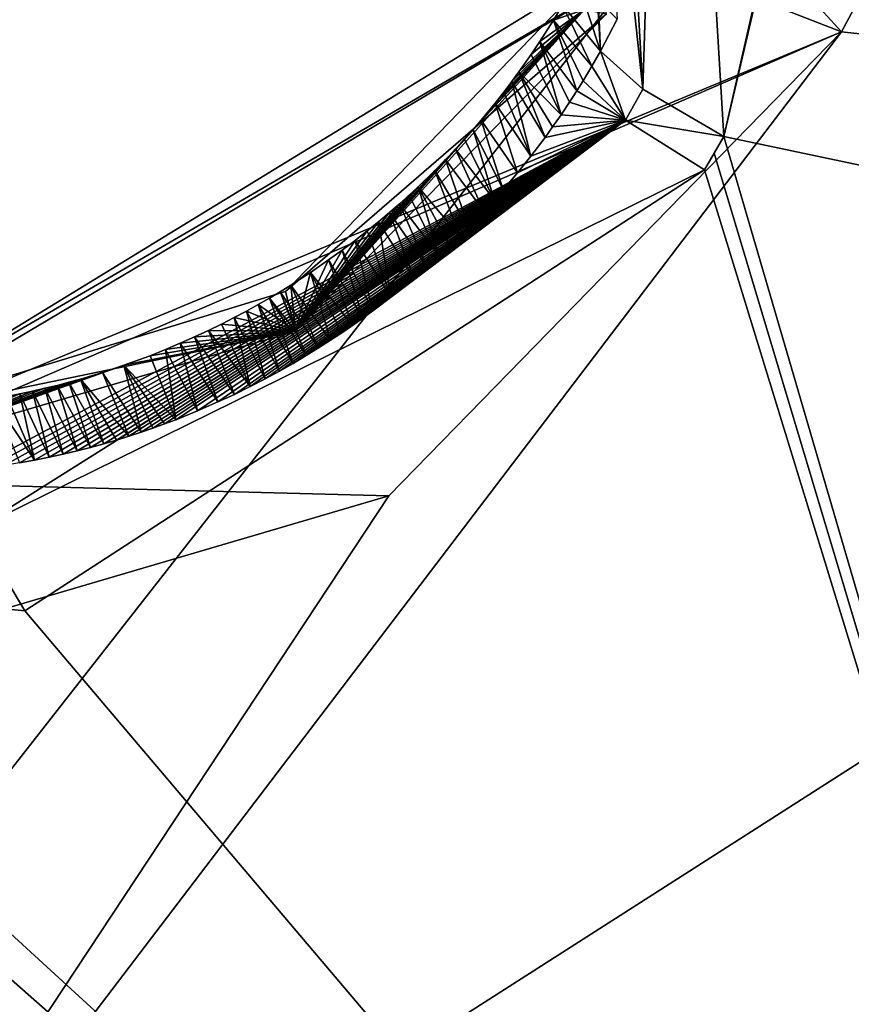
# Model space of a CAD drawing. Header units: millimetres. Extents: x -147 to 294, y -82 to 275.
# Tile 362 of 609: x 256.61 to 258.8, y 183.65 to 186.24. Entities that reach past the tile are written whole.
import ezdxf

# ---------------------------------------------------------------- set-up
doc = ezdxf.new("R2010")
doc.units = ezdxf.units.MM
doc.header["$LTSCALE"] = 67.506716
for name, color, linetype in [('1949', 7, 'CONTINUOUS'), ('1965', 7, 'CONTINUOUS'), ('2826', 7, 'CONTINUOUS'), ('3610', 7, 'CONTINUOUS'), ('3611', 7, 'CONTINUOUS'), ('3612', 7, 'CONTINUOUS'), ('3616', 7, 'CONTINUOUS'), ('3617', 7, 'CONTINUOUS'), ('3618', 7, 'CONTINUOUS'), ('3619', 7, 'CONTINUOUS'), ('3620', 7, 'CONTINUOUS'), ('3621', 7, 'CONTINUOUS'), ('751', 7, 'CONTINUOUS'), ('754', 7, 'CONTINUOUS'), ('807', 7, 'CONTINUOUS'), ('931', 7, 'CONTINUOUS')]:
    doc.layers.add(name, color=color, linetype=linetype)

msp = doc.modelspace()

# ---------------------------------------------------------------- linework, layer by layer
at = {"layer": '1949', "linetype": 'CONTINUOUS'}
for points in [[(258.8351, 186.3281, -23.2566), (261.3815, 185.9253, -24.0055), (258.771, 186.208, -23.281), (258.8351, 186.3281, -23.2566)], [(261.3815, 185.9253, -24.0055), (255.8713, 182.4011, -23.8876), (258.771, 186.208, -23.281), (261.3815, 185.9253, -24.0055)], [(258.771, 186.208, -23.281), (255.8713, 182.4011, -23.8876), (257.5805, 184.9874, -23.4077), (258.771, 186.208, -23.281)], [(255.8713, 182.4011, -23.8876), (261.3815, 185.9253, -24.0055), (262.0444, 183.2733, -25.0806), (255.8713, 182.4011, -23.8876)], [(257.5805, 184.9874, -23.4077), (255.8713, 182.4011, -23.8876), (255.9725, 184.5147, -23.1982), (257.5805, 184.9874, -23.4077)]]:
    msp.add_3dface(points, dxfattribs=at)
at = {"layer": '1965', "linetype": 'CONTINUOUS'}
for points in [[(258.4621, 185.9325, -20.8208), (262.3185, 185.1192, -22.0165), (259.5432, 190.676, -19.5829), (258.4621, 185.9325, -20.8208)], [(258.7486, 187.1583, -20.4911), (258.4621, 185.9325, -20.8208), (259.5432, 190.676, -19.5829), (258.7486, 187.1583, -20.4911)]]:
    msp.add_3dface(points, dxfattribs=at)
at = {"layer": '2826', "linetype": 'CONTINUOUS'}
for points in [[(259.9856, 180.7178, -22.9592), (258.4621, 185.9325, -20.8208), (258.4368, 185.8882, -20.8294), (259.9856, 180.7178, -22.9592)], [(262.3185, 185.1192, -22.0165), (258.4621, 185.9325, -20.8208), (259.9856, 180.7178, -22.9592), (262.3185, 185.1192, -22.0165)], [(258.4107, 185.8444, -20.8377), (259.9856, 180.7178, -22.9592), (258.4368, 185.8882, -20.8294), (258.4107, 185.8444, -20.8377)], [(256.6232, 184.6845, -20.8118), (259.9856, 180.7178, -22.9592), (258.4107, 185.8444, -20.8377), (256.6232, 184.6845, -20.8118)], [(248.6554, 183.1772, -19.6641), (259.9856, 180.7178, -22.9592), (254.5645, 185.4962, -20.1), (248.6554, 183.1772, -19.6641)], [(254.5645, 185.4962, -20.1), (259.9856, 180.7178, -22.9592), (255.5427, 184.7906, -20.5384), (254.5645, 185.4962, -20.1)], [(255.5427, 184.7906, -20.5384), (259.9856, 180.7178, -22.9592), (256.6232, 184.6845, -20.8118), (255.5427, 184.7906, -20.5384)]]:
    msp.add_3dface(points, dxfattribs=at)
at = {"layer": '3610', "linetype": 'CONTINUOUS'}
for points in [[(258.3192, 188.3194, -20.0259), (258.1251, 188.2141, -20.1166), (258.2491, 186.0566, -20.8409), (258.3192, 188.3194, -20.0259)], [(258.4621, 185.9325, -20.8208), (258.3192, 188.3194, -20.0259), (258.2491, 186.0566, -20.8409), (258.4621, 185.9325, -20.8208)], [(258.4621, 185.9325, -20.8208), (258.7486, 187.1583, -20.4911), (258.3192, 188.3194, -20.0259), (258.4621, 185.9325, -20.8208)], [(258.1251, 188.2141, -20.1166), (258.0154, 188.2277, -20.3176), (258.2491, 186.0566, -20.8409), (258.1251, 188.2141, -20.1166)], [(258.2491, 186.0566, -20.8409), (258.0154, 188.2277, -20.3176), (258.1371, 186.1569, -21.0347), (258.2491, 186.0566, -20.8409)], [(258.1371, 186.1569, -21.0347), (258.0154, 188.2277, -20.3176), (258.0491, 188.1826, -20.3405), (258.1371, 186.1569, -21.0347)], [(258.1812, 186.2412, -21.0171), (258.1371, 186.1569, -21.0347), (258.0491, 188.1826, -20.3405), (258.1812, 186.2412, -21.0171)]]:
    msp.add_3dface(points, dxfattribs=at)
at = {"layer": '3611', "linetype": 'CONTINUOUS'}
for points in [[(258.2027, 185.975, -20.856), (258.1371, 186.1569, -21.0347), (258.1148, 186.1176, -21.0425), (258.2027, 185.975, -20.856)], [(258.2491, 186.0566, -20.8409), (258.1371, 186.1569, -21.0347), (258.2027, 185.975, -20.856), (258.2491, 186.0566, -20.8409)], [(258.0916, 186.0788, -21.0499), (258.2027, 185.975, -20.856), (258.1148, 186.1176, -21.0425), (258.0916, 186.0788, -21.0499)], [(258.4621, 185.9325, -20.8208), (258.2491, 186.0566, -20.8409), (258.2027, 185.975, -20.856), (258.4621, 185.9325, -20.8208)], [(258.4107, 185.8444, -20.8377), (258.4621, 185.9325, -20.8208), (258.2027, 185.975, -20.856), (258.4107, 185.8444, -20.8377)], [(258.4621, 185.9325, -20.8208), (258.4107, 185.8444, -20.8377), (258.4368, 185.8882, -20.8294), (258.4621, 185.9325, -20.8208)]]:
    msp.add_3dface(points, dxfattribs=at)
at = {"layer": '3612', "linetype": 'CONTINUOUS'}
for points in [[(258.2027, 185.975, -20.856), (258.0916, 186.0788, -21.0499), (258.0752, 186.0525, -21.0548), (258.2027, 185.975, -20.856)], [(258.0562, 186.023, -21.0601), (258.2027, 185.975, -20.856), (258.0752, 186.0525, -21.0548), (258.0562, 186.023, -21.0601)], [(258.0338, 185.9894, -21.0659), (258.2027, 185.975, -20.856), (258.0562, 186.023, -21.0601), (258.0338, 185.9894, -21.0659)], [(258.0115, 185.9575, -21.0712), (258.2027, 185.975, -20.856), (258.0338, 185.9894, -21.0659), (258.0115, 185.9575, -21.0712)], [(256.4941, 184.9002, -20.8085), (258.2027, 185.975, -20.856), (256.4845, 185.0559, -21.0045), (256.4941, 184.9002, -20.8085)], [(256.4845, 185.0559, -21.0045), (258.2027, 185.975, -20.856), (256.527, 185.0611, -21.013), (256.4845, 185.0559, -21.0045)], [(258.4107, 185.8444, -20.8377), (258.2027, 185.975, -20.856), (256.4941, 184.9002, -20.8085), (258.4107, 185.8444, -20.8377)], [(256.527, 185.0611, -21.013), (258.2027, 185.975, -20.856), (256.5684, 185.067, -21.021), (256.527, 185.0611, -21.013)], [(256.5684, 185.067, -21.021), (258.2027, 185.975, -20.856), (256.6088, 185.0735, -21.0285), (256.5684, 185.067, -21.021)], [(256.6088, 185.0735, -21.0285), (258.2027, 185.975, -20.856), (256.6482, 185.0807, -21.0356), (256.6088, 185.0735, -21.0285)], [(256.6482, 185.0807, -21.0356), (258.2027, 185.975, -20.856), (256.6866, 185.0884, -21.0422), (256.6482, 185.0807, -21.0356)], [(256.6866, 185.0884, -21.0422), (258.2027, 185.975, -20.856), (256.724, 185.0966, -21.0485), (256.6866, 185.0884, -21.0422)], [(256.724, 185.0966, -21.0485), (258.2027, 185.975, -20.856), (256.7604, 185.1053, -21.0543), (256.724, 185.0966, -21.0485)], [(256.7604, 185.1053, -21.0543), (258.2027, 185.975, -20.856), (256.7959, 185.1145, -21.0598), (256.7604, 185.1053, -21.0543)], [(256.7959, 185.1145, -21.0598), (258.2027, 185.975, -20.856), (256.8304, 185.124, -21.065), (256.7959, 185.1145, -21.0598)], [(256.8304, 185.124, -21.065), (258.2027, 185.975, -20.856), (256.8641, 185.1338, -21.0698), (256.8304, 185.124, -21.065)], [(256.8641, 185.1338, -21.0698), (258.2027, 185.975, -20.856), (256.8969, 185.144, -21.0743), (256.8641, 185.1338, -21.0698)], [(256.8969, 185.144, -21.0743), (258.2027, 185.975, -20.856), (256.9288, 185.1545, -21.0785), (256.8969, 185.144, -21.0743)], [(256.9288, 185.1545, -21.0785), (258.2027, 185.975, -20.856), (256.9599, 185.1652, -21.0824), (256.9288, 185.1545, -21.0785)], [(256.9599, 185.1652, -21.0824), (258.2027, 185.975, -20.856), (256.9903, 185.1762, -21.0861), (256.9599, 185.1652, -21.0824)], [(256.9903, 185.1762, -21.0861), (258.2027, 185.975, -20.856), (257.0199, 185.1874, -21.0895), (256.9903, 185.1762, -21.0861)], [(257.0199, 185.1874, -21.0895), (258.2027, 185.975, -20.856), (257.0768, 185.2104, -21.0955), (257.0199, 185.1874, -21.0895)], [(257.0768, 185.2104, -21.0955), (258.2027, 185.975, -20.856), (257.131, 185.234, -21.1007), (257.0768, 185.2104, -21.0955)], [(257.131, 185.234, -21.1007), (258.2027, 185.975, -20.856), (257.1742, 185.254, -21.1044), (257.131, 185.234, -21.1007)], [(257.1742, 185.254, -21.1044), (258.2027, 185.975, -20.856), (257.2154, 185.2743, -21.1076), (257.1742, 185.254, -21.1044)], [(257.2154, 185.2743, -21.1076), (258.2027, 185.975, -20.856), (257.2549, 185.2947, -21.1103), (257.2154, 185.2743, -21.1076)], [(257.2549, 185.2947, -21.1103), (258.2027, 185.975, -20.856), (257.2926, 185.3152, -21.1126), (257.2549, 185.2947, -21.1103)], [(257.2926, 185.3152, -21.1126), (258.2027, 185.975, -20.856), (257.3286, 185.3356, -21.1145), (257.2926, 185.3152, -21.1126)], [(257.3286, 185.3356, -21.1145), (258.2027, 185.975, -20.856), (257.363, 185.356, -21.1159), (257.3286, 185.3356, -21.1145)], [(257.363, 185.356, -21.1159), (258.2027, 185.975, -20.856), (257.3958, 185.3762, -21.1171), (257.363, 185.356, -21.1159)], [(257.3958, 185.3762, -21.1171), (258.2027, 185.975, -20.856), (257.4271, 185.3963, -21.1179), (257.3958, 185.3762, -21.1171)], [(257.4271, 185.3963, -21.1179), (258.2027, 185.975, -20.856), (257.4569, 185.4161, -21.1185), (257.4271, 185.3963, -21.1179)], [(257.4569, 185.4161, -21.1185), (258.2027, 185.975, -20.856), (257.4853, 185.4356, -21.1188), (257.4569, 185.4161, -21.1185)], [(257.4853, 185.4356, -21.1188), (258.2027, 185.975, -20.856), (257.5123, 185.4548, -21.1189), (257.4853, 185.4356, -21.1188)], [(257.5123, 185.4548, -21.1189), (258.2027, 185.975, -20.856), (257.538, 185.4737, -21.1188), (257.5123, 185.4548, -21.1189)], [(257.538, 185.4737, -21.1188), (258.2027, 185.975, -20.856), (257.5856, 185.5102, -21.1181), (257.538, 185.4737, -21.1188)], [(257.5856, 185.5102, -21.1181), (258.2027, 185.975, -20.856), (257.6461, 185.5597, -21.1162), (257.5856, 185.5102, -21.1181)], [(257.6461, 185.5597, -21.1162), (258.2027, 185.975, -20.856), (257.681, 185.5899, -21.1145), (257.6461, 185.5597, -21.1162)], [(257.681, 185.5899, -21.1145), (258.2027, 185.975, -20.856), (257.7126, 185.6185, -21.1125), (257.681, 185.5899, -21.1145)], [(257.7126, 185.6185, -21.1125), (258.2027, 185.975, -20.856), (257.7412, 185.6453, -21.1105), (257.7126, 185.6185, -21.1125)], [(257.7412, 185.6453, -21.1105), (258.2027, 185.975, -20.856), (257.7671, 185.6704, -21.1083), (257.7412, 185.6453, -21.1105)], [(257.7671, 185.6704, -21.1083), (258.2027, 185.975, -20.856), (257.7905, 185.6938, -21.1061), (257.7671, 185.6704, -21.1083)], [(257.7905, 185.6938, -21.1061), (258.2027, 185.975, -20.856), (257.8308, 185.736, -21.1017), (257.7905, 185.6938, -21.1061)], [(257.8308, 185.736, -21.1017), (258.2027, 185.975, -20.856), (257.8579, 185.7656, -21.0984), (257.8308, 185.736, -21.1017)], [(257.8579, 185.7656, -21.0984), (258.2027, 185.975, -20.856), (257.8812, 185.792, -21.0952), (257.8579, 185.7656, -21.0984)], [(257.8812, 185.792, -21.0952), (258.2027, 185.975, -20.856), (257.9194, 185.8372, -21.0893), (257.8812, 185.792, -21.0952)], [(257.9194, 185.8372, -21.0893), (258.2027, 185.975, -20.856), (257.9545, 185.881, -21.0831), (257.9194, 185.8372, -21.0893)], [(257.9545, 185.881, -21.0831), (258.2027, 185.975, -20.856), (257.9915, 185.9297, -21.0757), (257.9545, 185.881, -21.0831)], [(257.9915, 185.9297, -21.0757), (258.2027, 185.975, -20.856), (258.0115, 185.9575, -21.0712), (257.9915, 185.9297, -21.0757)], [(256.6232, 184.6845, -20.8118), (258.4107, 185.8444, -20.8377), (256.4941, 184.9002, -20.8085), (256.6232, 184.6845, -20.8118)], [(255.5427, 184.7906, -20.5384), (256.6232, 184.6845, -20.8118), (256.4941, 184.9002, -20.8085), (255.5427, 184.7906, -20.5384)]]:
    msp.add_3dface(points, dxfattribs=at)
at = {"layer": '3616', "linetype": 'CONTINUOUS'}
for points in [[(258.0371, 186.2778, -21.6871), (258.1371, 186.1569, -21.0347), (258.0747, 186.3462, -21.6735), (258.0371, 186.2778, -21.6871)], [(258.1371, 186.1569, -21.0347), (258.1812, 186.2412, -21.0171), (258.0747, 186.3462, -21.6735), (258.1371, 186.1569, -21.0347)], [(258.0135, 186.2383, -21.6946), (258.1148, 186.1176, -21.0425), (258.0371, 186.2778, -21.6871), (258.0135, 186.2383, -21.6946)], [(258.1148, 186.1176, -21.0425), (258.1371, 186.1569, -21.0347), (258.0371, 186.2778, -21.6871), (258.1148, 186.1176, -21.0425)], [(258.0916, 186.0788, -21.0499), (258.1148, 186.1176, -21.0425), (258.0135, 186.2383, -21.6946), (258.0916, 186.0788, -21.0499)]]:
    msp.add_3dface(points, dxfattribs=at)
at = {"layer": '3617', "linetype": 'CONTINUOUS'}
for points in [[(257.978, 186.1822, -21.7047), (258.0752, 186.0525, -21.0548), (258.0135, 186.2383, -21.6946), (257.978, 186.1822, -21.7047)], [(258.0752, 186.0525, -21.0548), (258.0916, 186.0788, -21.0499), (258.0135, 186.2383, -21.6946), (258.0752, 186.0525, -21.0548)], [(257.9553, 186.1483, -21.7106), (258.0338, 185.9894, -21.0659), (257.978, 186.1822, -21.7047), (257.9553, 186.1483, -21.7106)], [(258.0338, 185.9894, -21.0659), (258.0562, 186.023, -21.0601), (257.978, 186.1822, -21.7047), (258.0338, 185.9894, -21.0659)], [(258.0562, 186.023, -21.0601), (258.0752, 186.0525, -21.0548), (257.978, 186.1822, -21.7047), (258.0562, 186.023, -21.0601)], [(257.9229, 186.1022, -21.7182), (258.0338, 185.9894, -21.0659), (257.9553, 186.1483, -21.7106), (257.9229, 186.1022, -21.7182)], [(257.9041, 186.0767, -21.7222), (257.9915, 185.9297, -21.0757), (257.9229, 186.1022, -21.7182), (257.9041, 186.0767, -21.7222)], [(257.9915, 185.9297, -21.0757), (258.0115, 185.9575, -21.0712), (257.9229, 186.1022, -21.7182), (257.9915, 185.9297, -21.0757)], [(258.0115, 185.9575, -21.0712), (258.0338, 185.9894, -21.0659), (257.9229, 186.1022, -21.7182), (258.0115, 185.9575, -21.0712)], [(257.8833, 186.0494, -21.7263), (257.9545, 185.881, -21.0831), (257.9041, 186.0767, -21.7222), (257.8833, 186.0494, -21.7263)], [(257.9545, 185.881, -21.0831), (257.9915, 185.9297, -21.0757), (257.9041, 186.0767, -21.7222), (257.9545, 185.881, -21.0831)], [(257.8604, 186.0202, -21.7306), (257.9545, 185.881, -21.0831), (257.8833, 186.0494, -21.7263), (257.8604, 186.0202, -21.7306)], [(257.8232, 185.975, -21.7368), (257.9194, 185.8372, -21.0893), (257.8604, 186.0202, -21.7306), (257.8232, 185.975, -21.7368)], [(257.9194, 185.8372, -21.0893), (257.9545, 185.881, -21.0831), (257.8604, 186.0202, -21.7306), (257.9194, 185.8372, -21.0893)], [(257.8024, 185.9509, -21.74), (257.8812, 185.792, -21.0952), (257.8232, 185.975, -21.7368), (257.8024, 185.9509, -21.74)], [(257.8812, 185.792, -21.0952), (257.9194, 185.8372, -21.0893), (257.8232, 185.975, -21.7368), (257.8812, 185.792, -21.0952)], [(257.78, 185.9256, -21.7431), (257.8579, 185.7656, -21.0984), (257.8024, 185.9509, -21.74), (257.78, 185.9256, -21.7431)], [(257.8579, 185.7656, -21.0984), (257.8812, 185.792, -21.0952), (257.8024, 185.9509, -21.74), (257.8579, 185.7656, -21.0984)], [(257.7557, 185.8991, -21.7462), (257.8579, 185.7656, -21.0984), (257.78, 185.9256, -21.7431), (257.7557, 185.8991, -21.7462)], [(257.7295, 185.8715, -21.7492), (257.8308, 185.736, -21.1017), (257.7557, 185.8991, -21.7462), (257.7295, 185.8715, -21.7492)], [(257.8308, 185.736, -21.1017), (257.8579, 185.7656, -21.0984), (257.7557, 185.8991, -21.7462), (257.8308, 185.736, -21.1017)], [(257.7012, 185.8426, -21.7522), (257.7905, 185.6938, -21.1061), (257.7295, 185.8715, -21.7492), (257.7012, 185.8426, -21.7522)], [(257.7905, 185.6938, -21.1061), (257.8308, 185.736, -21.1017), (257.7295, 185.8715, -21.7492), (257.7905, 185.6938, -21.1061)], [(257.6575, 185.8002, -21.7561), (257.7671, 185.6704, -21.1083), (257.7012, 185.8426, -21.7522), (257.6575, 185.8002, -21.7561)], [(257.7671, 185.6704, -21.1083), (257.7905, 185.6938, -21.1061), (257.7012, 185.8426, -21.7522), (257.7671, 185.6704, -21.1083)], [(257.6337, 185.7781, -21.7579), (257.7126, 185.6185, -21.1125), (257.6575, 185.8002, -21.7561), (257.6337, 185.7781, -21.7579)], [(257.7126, 185.6185, -21.1125), (257.7412, 185.6453, -21.1105), (257.6575, 185.8002, -21.7561), (257.7126, 185.6185, -21.1125)], [(257.7412, 185.6453, -21.1105), (257.7671, 185.6704, -21.1083), (257.6575, 185.8002, -21.7561), (257.7412, 185.6453, -21.1105)], [(257.6086, 185.7554, -21.7596), (257.7126, 185.6185, -21.1125), (257.6337, 185.7781, -21.7579), (257.6086, 185.7554, -21.7596)], [(257.5536, 185.7083, -21.7625), (257.6461, 185.5597, -21.1162), (257.5819, 185.7321, -21.7611), (257.5536, 185.7083, -21.7625)], [(257.5819, 185.7321, -21.7611), (257.681, 185.5899, -21.1145), (257.6086, 185.7554, -21.7596), (257.5819, 185.7321, -21.7611)], [(257.6461, 185.5597, -21.1162), (257.681, 185.5899, -21.1145), (257.5819, 185.7321, -21.7611), (257.6461, 185.5597, -21.1162)], [(257.681, 185.5899, -21.1145), (257.7126, 185.6185, -21.1125), (257.6086, 185.7554, -21.7596), (257.681, 185.5899, -21.1145)], [(257.5236, 185.6839, -21.7636), (257.5856, 185.5102, -21.1181), (257.5536, 185.7083, -21.7625), (257.5236, 185.6839, -21.7636)], [(257.5856, 185.5102, -21.1181), (257.6461, 185.5597, -21.1162), (257.5536, 185.7083, -21.7625), (257.5856, 185.5102, -21.1181)], [(257.4918, 185.6589, -21.7645), (257.5856, 185.5102, -21.1181), (257.5236, 185.6839, -21.7636), (257.4918, 185.6589, -21.7645)], [(257.458, 185.6335, -21.7652), (257.538, 185.4737, -21.1188), (257.4918, 185.6589, -21.7645), (257.458, 185.6335, -21.7652)], [(257.538, 185.4737, -21.1188), (257.5856, 185.5102, -21.1181), (257.4918, 185.6589, -21.7645), (257.538, 185.4737, -21.1188)], [(257.4222, 185.6076, -21.7655), (257.5123, 185.4548, -21.1189), (257.458, 185.6335, -21.7652), (257.4222, 185.6076, -21.7655)], [(257.5123, 185.4548, -21.1189), (257.538, 185.4737, -21.1188), (257.458, 185.6335, -21.7652), (257.5123, 185.4548, -21.1189)], [(257.3742, 185.5746, -21.7654), (257.4853, 185.4356, -21.1188), (257.4222, 185.6076, -21.7655), (257.3742, 185.5746, -21.7654)], [(257.4853, 185.4356, -21.1188), (257.5123, 185.4548, -21.1189), (257.4222, 185.6076, -21.7655), (257.4853, 185.4356, -21.1188)], [(257.3224, 185.5411, -21.7646), (257.4271, 185.3963, -21.1179), (257.3742, 185.5746, -21.7654), (257.3224, 185.5411, -21.7646)], [(257.4271, 185.3963, -21.1179), (257.4569, 185.4161, -21.1185), (257.3742, 185.5746, -21.7654), (257.4271, 185.3963, -21.1179)], [(257.4569, 185.4161, -21.1185), (257.4853, 185.4356, -21.1188), (257.3742, 185.5746, -21.7654), (257.4569, 185.4161, -21.1185)], [(257.2664, 185.5072, -21.763), (257.363, 185.356, -21.1159), (257.2949, 185.5242, -21.7639), (257.2664, 185.5072, -21.763)], [(257.2949, 185.5242, -21.7639), (257.3958, 185.3762, -21.1171), (257.3224, 185.5411, -21.7646), (257.2949, 185.5242, -21.7639)], [(257.363, 185.356, -21.1159), (257.3958, 185.3762, -21.1171), (257.2949, 185.5242, -21.7639), (257.363, 185.356, -21.1159)], [(257.3958, 185.3762, -21.1171), (257.4271, 185.3963, -21.1179), (257.3224, 185.5411, -21.7646), (257.3958, 185.3762, -21.1171)], [(257.2367, 185.4901, -21.7619), (257.3286, 185.3356, -21.1145), (257.2664, 185.5072, -21.763), (257.2367, 185.4901, -21.7619)], [(257.3286, 185.3356, -21.1145), (257.363, 185.356, -21.1159), (257.2664, 185.5072, -21.763), (257.3286, 185.3356, -21.1145)], [(257.1737, 185.4559, -21.7588), (257.2549, 185.2947, -21.1103), (257.2059, 185.473, -21.7605), (257.1737, 185.4559, -21.7588)], [(257.2059, 185.473, -21.7605), (257.2926, 185.3152, -21.1126), (257.2367, 185.4901, -21.7619), (257.2059, 185.473, -21.7605)], [(257.2549, 185.2947, -21.1103), (257.2926, 185.3152, -21.1126), (257.2059, 185.473, -21.7605), (257.2549, 185.2947, -21.1103)], [(257.2926, 185.3152, -21.1126), (257.3286, 185.3356, -21.1145), (257.2367, 185.4901, -21.7619), (257.2926, 185.3152, -21.1126)], [(257.1404, 185.4389, -21.7568), (257.2154, 185.2743, -21.1076), (257.1737, 185.4559, -21.7588), (257.1404, 185.4389, -21.7568)], [(257.2154, 185.2743, -21.1076), (257.2549, 185.2947, -21.1103), (257.1737, 185.4559, -21.7588), (257.2154, 185.2743, -21.1076)], [(257.0696, 185.4051, -21.7519), (257.1742, 185.254, -21.1044), (257.1057, 185.4219, -21.7545), (257.0696, 185.4051, -21.7519)], [(257.1057, 185.4219, -21.7545), (257.2154, 185.2743, -21.1076), (257.1404, 185.4389, -21.7568), (257.1057, 185.4219, -21.7545)], [(257.1742, 185.254, -21.1044), (257.2154, 185.2743, -21.1076), (257.1057, 185.4219, -21.7545), (257.1742, 185.254, -21.1044)], [(257.032, 185.3884, -21.7489), (257.131, 185.234, -21.1007), (257.0696, 185.4051, -21.7519), (257.032, 185.3884, -21.7489)], [(257.131, 185.234, -21.1007), (257.1742, 185.254, -21.1044), (257.0696, 185.4051, -21.7519), (257.131, 185.234, -21.1007)], [(256.9523, 185.3558, -21.7416), (257.0199, 185.1874, -21.0895), (256.993, 185.372, -21.7454), (256.9523, 185.3558, -21.7416)], [(256.993, 185.372, -21.7454), (257.0768, 185.2104, -21.0955), (257.032, 185.3884, -21.7489), (256.993, 185.372, -21.7454)], [(257.0199, 185.1874, -21.0895), (257.0768, 185.2104, -21.0955), (256.993, 185.372, -21.7454), (257.0199, 185.1874, -21.0895)], [(257.0768, 185.2104, -21.0955), (257.131, 185.234, -21.1007), (257.032, 185.3884, -21.7489), (257.0768, 185.2104, -21.0955)], [(256.8832, 185.3304, -21.7343), (257.0199, 185.1874, -21.0895), (256.9523, 185.3558, -21.7416), (256.8832, 185.3304, -21.7343)], [(256.8275, 185.3119, -21.7278), (256.9288, 185.1545, -21.0785), (256.8832, 185.3304, -21.7343), (256.8275, 185.3119, -21.7278)], [(256.9288, 185.1545, -21.0785), (256.9599, 185.1652, -21.0824), (256.8832, 185.3304, -21.7343), (256.9288, 185.1545, -21.0785)], [(256.9599, 185.1652, -21.0824), (256.9903, 185.1762, -21.0861), (256.8832, 185.3304, -21.7343), (256.9599, 185.1652, -21.0824)], [(256.9903, 185.1762, -21.0861), (257.0199, 185.1874, -21.0895), (256.8832, 185.3304, -21.7343), (256.9903, 185.1762, -21.0861)], [(256.7387, 185.2859, -21.7164), (256.8304, 185.124, -21.065), (256.769, 185.2943, -21.7204), (256.7387, 185.2859, -21.7164)], [(256.769, 185.2943, -21.7204), (256.8969, 185.144, -21.0743), (256.8275, 185.3119, -21.7278), (256.769, 185.2943, -21.7204)], [(256.8304, 185.124, -21.065), (256.8641, 185.1338, -21.0698), (256.769, 185.2943, -21.7204), (256.8304, 185.124, -21.065)], [(256.8641, 185.1338, -21.0698), (256.8969, 185.144, -21.0743), (256.769, 185.2943, -21.7204), (256.8641, 185.1338, -21.0698)], [(256.8969, 185.144, -21.0743), (256.9288, 185.1545, -21.0785), (256.8275, 185.3119, -21.7278), (256.8969, 185.144, -21.0743)], [(256.6434, 185.2624, -21.7027), (256.724, 185.0966, -21.0485), (256.6759, 185.2699, -21.7075), (256.6434, 185.2624, -21.7027)], [(256.6759, 185.2699, -21.7075), (256.7604, 185.1053, -21.0543), (256.7077, 185.2777, -21.7121), (256.6759, 185.2699, -21.7075)], [(256.724, 185.0966, -21.0485), (256.7604, 185.1053, -21.0543), (256.6759, 185.2699, -21.7075), (256.724, 185.0966, -21.0485)], [(256.7077, 185.2777, -21.7121), (256.7959, 185.1145, -21.0598), (256.7387, 185.2859, -21.7164), (256.7077, 185.2777, -21.7121)], [(256.7604, 185.1053, -21.0543), (256.7959, 185.1145, -21.0598), (256.7077, 185.2777, -21.7121), (256.7604, 185.1053, -21.0543)], [(256.7959, 185.1145, -21.0598), (256.8304, 185.124, -21.065), (256.7387, 185.2859, -21.7164), (256.7959, 185.1145, -21.0598)], [(256.5409, 185.2424, -21.6863), (256.6482, 185.0807, -21.0356), (256.5758, 185.2486, -21.692), (256.5409, 185.2424, -21.6863)], [(256.6088, 185.0735, -21.0285), (256.6482, 185.0807, -21.0356), (256.5409, 185.2424, -21.6863), (256.6088, 185.0735, -21.0285)], [(256.5758, 185.2486, -21.692), (256.6482, 185.0807, -21.0356), (256.61, 185.2553, -21.6975), (256.5758, 185.2486, -21.692)], [(256.61, 185.2553, -21.6975), (256.6866, 185.0884, -21.0422), (256.6434, 185.2624, -21.7027), (256.61, 185.2553, -21.6975)], [(256.6482, 185.0807, -21.0356), (256.6866, 185.0884, -21.0422), (256.61, 185.2553, -21.6975), (256.6482, 185.0807, -21.0356)], [(256.6866, 185.0884, -21.0422), (256.724, 185.0966, -21.0485), (256.6434, 185.2624, -21.7027), (256.6866, 185.0884, -21.0422)]]:
    msp.add_3dface(points, dxfattribs=at)
at = {"layer": '3618', "linetype": 'CONTINUOUS'}
for points in [[(258.0135, 186.2383, -21.6946), (258.0371, 186.2778, -21.6871), (258.0951, 186.2667, -21.7041), (258.0135, 186.2383, -21.6946)], [(257.3354, 185.4201, -21.8072), (257.8024, 185.9509, -21.74), (258.0951, 186.2667, -21.7041), (257.3354, 185.4201, -21.8072)], [(258.1531, 186.2555, -21.721), (257.3354, 185.4201, -21.8072), (258.0951, 186.2667, -21.7041), (258.1531, 186.2555, -21.721)], [(257.8024, 185.9509, -21.74), (257.8232, 185.975, -21.7368), (258.0951, 186.2667, -21.7041), (257.8024, 185.9509, -21.74)], [(257.8232, 185.975, -21.7368), (257.8604, 186.0202, -21.7306), (258.0951, 186.2667, -21.7041), (257.8232, 185.975, -21.7368)], [(257.8604, 186.0202, -21.7306), (257.8833, 186.0494, -21.7263), (258.0951, 186.2667, -21.7041), (257.8604, 186.0202, -21.7306)], [(257.8833, 186.0494, -21.7263), (257.9041, 186.0767, -21.7222), (258.0951, 186.2667, -21.7041), (257.8833, 186.0494, -21.7263)], [(257.9041, 186.0767, -21.7222), (257.9229, 186.1022, -21.7182), (258.0951, 186.2667, -21.7041), (257.9041, 186.0767, -21.7222)], [(257.9229, 186.1022, -21.7182), (257.9553, 186.1483, -21.7106), (258.0951, 186.2667, -21.7041), (257.9229, 186.1022, -21.7182)], [(257.9553, 186.1483, -21.7106), (257.978, 186.1822, -21.7047), (258.0951, 186.2667, -21.7041), (257.9553, 186.1483, -21.7106)], [(257.978, 186.1822, -21.7047), (258.0135, 186.2383, -21.6946), (258.0951, 186.2667, -21.7041), (257.978, 186.1822, -21.7047)], [(257.78, 185.9256, -21.7431), (257.8024, 185.9509, -21.74), (257.3354, 185.4201, -21.8072), (257.78, 185.9256, -21.7431)], [(257.7557, 185.8991, -21.7462), (257.78, 185.9256, -21.7431), (257.3354, 185.4201, -21.8072), (257.7557, 185.8991, -21.7462)], [(257.7295, 185.8715, -21.7492), (257.7557, 185.8991, -21.7462), (257.3354, 185.4201, -21.8072), (257.7295, 185.8715, -21.7492)], [(257.7012, 185.8426, -21.7522), (257.7295, 185.8715, -21.7492), (257.3354, 185.4201, -21.8072), (257.7012, 185.8426, -21.7522)], [(257.6575, 185.8002, -21.7561), (257.7012, 185.8426, -21.7522), (257.3354, 185.4201, -21.8072), (257.6575, 185.8002, -21.7561)], [(257.6337, 185.7781, -21.7579), (257.6575, 185.8002, -21.7561), (257.3354, 185.4201, -21.8072), (257.6337, 185.7781, -21.7579)], [(257.6086, 185.7554, -21.7596), (257.6337, 185.7781, -21.7579), (257.3354, 185.4201, -21.8072), (257.6086, 185.7554, -21.7596)], [(257.5819, 185.7321, -21.7611), (257.6086, 185.7554, -21.7596), (257.3354, 185.4201, -21.8072), (257.5819, 185.7321, -21.7611)], [(257.5536, 185.7083, -21.7625), (257.5819, 185.7321, -21.7611), (257.3354, 185.4201, -21.8072), (257.5536, 185.7083, -21.7625)], [(257.5236, 185.6839, -21.7636), (257.5536, 185.7083, -21.7625), (257.3354, 185.4201, -21.8072), (257.5236, 185.6839, -21.7636)], [(257.4918, 185.6589, -21.7645), (257.5236, 185.6839, -21.7636), (257.3354, 185.4201, -21.8072), (257.4918, 185.6589, -21.7645)], [(257.458, 185.6335, -21.7652), (257.4918, 185.6589, -21.7645), (257.3354, 185.4201, -21.8072), (257.458, 185.6335, -21.7652)], [(257.4222, 185.6076, -21.7655), (257.458, 185.6335, -21.7652), (257.3354, 185.4201, -21.8072), (257.4222, 185.6076, -21.7655)], [(257.3742, 185.5746, -21.7654), (257.4222, 185.6076, -21.7655), (257.3354, 185.4201, -21.8072), (257.3742, 185.5746, -21.7654)], [(257.3224, 185.5411, -21.7646), (257.3742, 185.5746, -21.7654), (257.3354, 185.4201, -21.8072), (257.3224, 185.5411, -21.7646)], [(257.2664, 185.5072, -21.763), (257.2949, 185.5242, -21.7639), (257.3354, 185.4201, -21.8072), (257.2664, 185.5072, -21.763)], [(257.2949, 185.5242, -21.7639), (257.3224, 185.5411, -21.7646), (257.3354, 185.4201, -21.8072), (257.2949, 185.5242, -21.7639)], [(257.2367, 185.4901, -21.7619), (257.2664, 185.5072, -21.763), (257.3354, 185.4201, -21.8072), (257.2367, 185.4901, -21.7619)], [(257.1737, 185.4559, -21.7588), (257.2059, 185.473, -21.7605), (257.3354, 185.4201, -21.8072), (257.1737, 185.4559, -21.7588)], [(257.2059, 185.473, -21.7605), (257.2367, 185.4901, -21.7619), (257.3354, 185.4201, -21.8072), (257.2059, 185.473, -21.7605)], [(257.1404, 185.4389, -21.7568), (257.1737, 185.4559, -21.7588), (257.3354, 185.4201, -21.8072), (257.1404, 185.4389, -21.7568)], [(256.2417, 185.1013, -21.6657), (256.8832, 185.3304, -21.7343), (257.3354, 185.4201, -21.8072), (256.2417, 185.1013, -21.6657)], [(256.8832, 185.3304, -21.7343), (256.9523, 185.3558, -21.7416), (257.3354, 185.4201, -21.8072), (256.8832, 185.3304, -21.7343)], [(256.9523, 185.3558, -21.7416), (256.993, 185.372, -21.7454), (257.3354, 185.4201, -21.8072), (256.9523, 185.3558, -21.7416)], [(256.993, 185.372, -21.7454), (257.032, 185.3884, -21.7489), (257.3354, 185.4201, -21.8072), (256.993, 185.372, -21.7454)], [(257.032, 185.3884, -21.7489), (257.0696, 185.4051, -21.7519), (257.3354, 185.4201, -21.8072), (257.032, 185.3884, -21.7489)], [(257.0696, 185.4051, -21.7519), (257.1057, 185.4219, -21.7545), (257.3354, 185.4201, -21.8072), (257.0696, 185.4051, -21.7519)], [(257.1057, 185.4219, -21.7545), (257.1404, 185.4389, -21.7568), (257.3354, 185.4201, -21.8072), (257.1057, 185.4219, -21.7545)], [(256.8275, 185.3119, -21.7278), (256.8832, 185.3304, -21.7343), (256.2417, 185.1013, -21.6657), (256.8275, 185.3119, -21.7278)], [(256.769, 185.2943, -21.7204), (256.8275, 185.3119, -21.7278), (256.2417, 185.1013, -21.6657), (256.769, 185.2943, -21.7204)], [(256.7387, 185.2859, -21.7164), (256.769, 185.2943, -21.7204), (256.2417, 185.1013, -21.6657), (256.7387, 185.2859, -21.7164)], [(256.7077, 185.2777, -21.7121), (256.7387, 185.2859, -21.7164), (256.2417, 185.1013, -21.6657), (256.7077, 185.2777, -21.7121)], [(256.6759, 185.2699, -21.7075), (256.7077, 185.2777, -21.7121), (256.2417, 185.1013, -21.6657), (256.6759, 185.2699, -21.7075)], [(256.6434, 185.2624, -21.7027), (256.6759, 185.2699, -21.7075), (256.2417, 185.1013, -21.6657), (256.6434, 185.2624, -21.7027)], [(256.61, 185.2553, -21.6975), (256.6434, 185.2624, -21.7027), (256.2417, 185.1013, -21.6657), (256.61, 185.2553, -21.6975)], [(256.5758, 185.2486, -21.692), (256.61, 185.2553, -21.6975), (256.2417, 185.1013, -21.6657), (256.5758, 185.2486, -21.692)]]:
    msp.add_3dface(points, dxfattribs=at)
at = {"layer": '3619', "linetype": 'CONTINUOUS'}
for points in [[(257.3091, 185.5244, -22.2547), (258.1531, 186.2555, -21.721), (258.1158, 186.3587, -22.1808), (257.3091, 185.5244, -22.2547)], [(257.3354, 185.4201, -21.8072), (258.1531, 186.2555, -21.721), (257.3091, 185.5244, -22.2547), (257.3354, 185.4201, -21.8072)], [(256.1995, 185.1855, -22.0663), (257.3354, 185.4201, -21.8072), (257.3091, 185.5244, -22.2547), (256.1995, 185.1855, -22.0663)], [(256.2417, 185.1013, -21.6657), (257.3354, 185.4201, -21.8072), (256.1995, 185.1855, -22.0663), (256.2417, 185.1013, -21.6657)]]:
    msp.add_3dface(points, dxfattribs=at)
at = {"layer": '3620', "linetype": 'CONTINUOUS'}
for points in [[(258.2808, 186.3993, -22.8562), (258.771, 186.208, -23.281), (256.0555, 185.077, -22.7461), (258.2808, 186.3993, -22.8562)], [(256.1995, 185.1855, -22.0663), (258.2808, 186.3993, -22.8562), (256.0555, 185.077, -22.7461), (256.1995, 185.1855, -22.0663)], [(256.1995, 185.1855, -22.0663), (258.1158, 186.3587, -22.1808), (258.2808, 186.3993, -22.8562), (256.1995, 185.1855, -22.0663)], [(256.1995, 185.1855, -22.0663), (257.3091, 185.5244, -22.2547), (258.1158, 186.3587, -22.1808), (256.1995, 185.1855, -22.0663)], [(258.771, 186.208, -23.281), (257.5805, 184.9874, -23.4077), (256.0402, 185.0278, -22.8229), (258.771, 186.208, -23.281)], [(256.0555, 185.077, -22.7461), (258.771, 186.208, -23.281), (256.0402, 185.0278, -22.8229), (256.0555, 185.077, -22.7461)], [(257.5805, 184.9874, -23.4077), (255.9725, 184.5147, -23.1982), (256.0402, 185.0278, -22.8229), (257.5805, 184.9874, -23.4077)]]:
    msp.add_3dface(points, dxfattribs=at)
at = {"layer": '3621', "linetype": 'CONTINUOUS'}
for points in [[(258.771, 186.208, -23.281), (258.2808, 186.3993, -22.8562), (258.4274, 186.5853, -22.8847), (258.771, 186.208, -23.281)], [(258.8351, 186.3281, -23.2566), (258.771, 186.208, -23.281), (258.4274, 186.5853, -22.8847), (258.8351, 186.3281, -23.2566)]]:
    msp.add_3dface(points, dxfattribs=at)
at = {"layer": '751', "linetype": 'CONTINUOUS'}
msp.add_3dface([(268.656, 183.2375, -49.424), (249.1904, 168.567, -51.6094), (256.1637, 187.6719, -49.125), (268.656, 183.2375, -49.424)], dxfattribs=at)
at = {"layer": '754', "linetype": 'CONTINUOUS'}
msp.add_3dface([(268.656, 183.2375, -49.424), (256.1637, 187.6719, -49.125), (259.9495, 198.0206, -47.2371), (268.656, 183.2375, -49.424)], dxfattribs=at)
at = {"layer": '807', "linetype": 'CONTINUOUS'}
for points in [[(245.505, 189.6732, -46.5619), (251.8813, 178.2578, -48.5114), (258.4713, 186.6761, -47.2366), (245.505, 189.6732, -46.5619)], [(251.8813, 178.2578, -48.5114), (271.6002, 171.3833, -48.2746), (258.4713, 186.6761, -47.2366), (251.8813, 178.2578, -48.5114)], [(258.4713, 186.6761, -47.2366), (271.6002, 171.3833, -48.2746), (259.9685, 185.8475, -47.3386), (258.4713, 186.6761, -47.2366)]]:
    msp.add_3dface(points, dxfattribs=at)
at = {"layer": '931', "linetype": 'CONTINUOUS'}
for points in [[(258.8233, 187.3017, -47.0961), (258.4713, 186.6761, -47.2366), (261.7697, 185.5934, -47.2973), (258.8233, 187.3017, -47.0961)], [(258.4713, 186.6761, -47.2366), (259.9685, 185.8475, -47.3386), (261.7697, 185.5934, -47.2973), (258.4713, 186.6761, -47.2366)]]:
    msp.add_3dface(points, dxfattribs=at)

doc.saveas('drawing.dxf')
